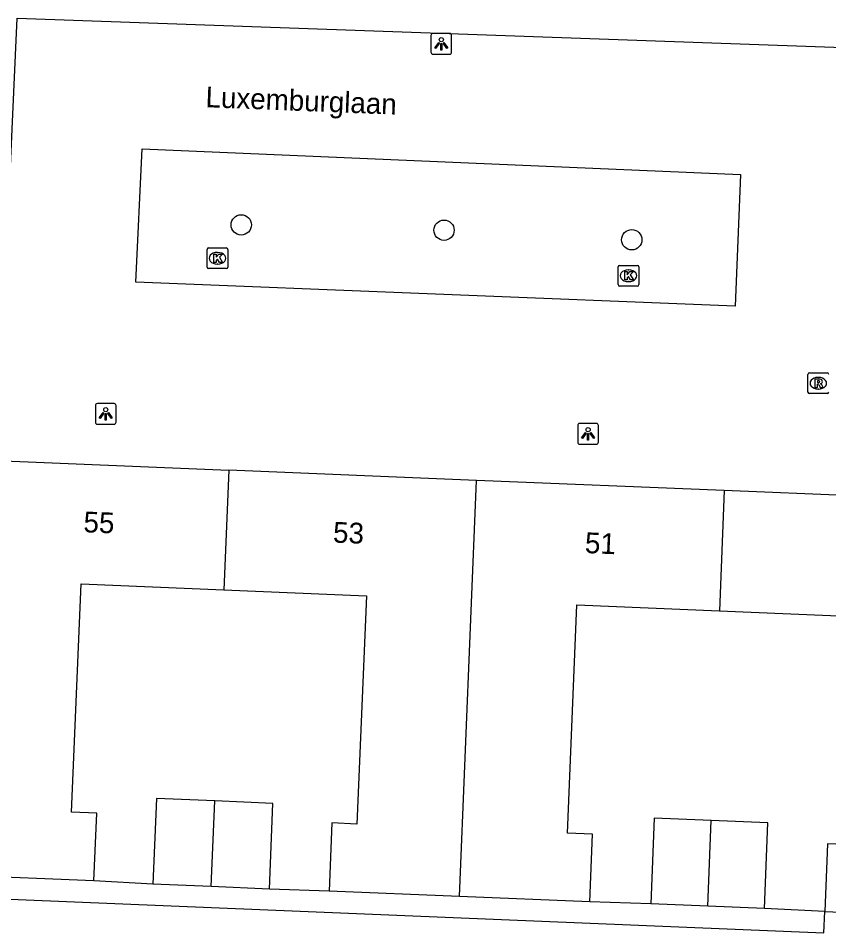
# Model space of a CAD drawing. Extents: x 160787 to 161428, y 386828 to 387483.
# Drawn here: x 161335.73 to 161374.78, y 387069.59 to 387113.65 of the extents above; entities that cross this region are included whole.
import ezdxf

# ---------------------------------------------------------------- set-up
doc = ezdxf.new("R2010")
doc.units = 0
for name, color, linetype in [('IMGEO_Boom', 7, 'Continuous'), ('IMGEO_Kolk', 7, 'Continuous'), ('IMGEO_Lichtpunt', 7, 'Continuous'), ('IMGEO_Openbare_ruimte_label', 7, 'Continuous'), ('IMGEO_Pand', 7, 'Continuous'), ('IMGEO_Pand_nummerreeks', 7, 'Continuous'), ('IMGEO_Rijbaan_lokaal_open', 7, 'Continuous'), ('IMGEO_Rioolput', 7, 'Continuous'), ('IMGEO_Voetpad_open', 7, 'Continuous')]:
    doc.layers.add(name, color=color, linetype=linetype)

msp = doc.modelspace()

# ---------------------------------------------------------------- linework, layer by layer
at = {"layer": 'IMGEO_Boom'}
for centre in [(161346.472, 387103.69), (161356.245, 387103.435), (161365.291, 387102.975)]:
    msp.add_circle(centre, 0.489, dxfattribs=at)
at = {"layer": 'IMGEO_Kolk'}
for p, q in [((161344.824, 387101.657), (161344.824, 387102.509)), ((161344.899, 387102.583), (161345.751, 387102.583)), ((161345.825, 387102.509), (161345.825, 387101.657)), ((161345.312, 387102.363), (161345.337, 387102.363)), ((161345.751, 387101.583), (161344.899, 387101.583)), ((161345.335, 387101.803), (161345.31, 387101.803)), ((161364.631, 387100.813), (161364.631, 387101.665)), ((161364.706, 387101.739), (161365.558, 387101.739)), ((161365.632, 387101.665), (161365.632, 387100.813)), ((161365.119, 387101.519), (161365.144, 387101.519)), ((161365.558, 387100.739), (161364.706, 387100.739)), ((161365.142, 387100.959), (161365.117, 387100.959))]:
    msp.add_line(p, q, dxfattribs=at)
for points in [[(161344.824, 387101.657), (161344.824, 387102.509)], [(161344.899, 387102.583), (161345.751, 387102.583)], [(161345.825, 387102.509), (161345.825, 387101.657)], [(161345.145, 387102.283), (161345.268, 387102.283), (161345.268, 387102.132), (161345.398, 387102.283), (161345.562, 387102.283), (161345.416, 387102.132), (161345.569, 387101.883), (161345.417, 387101.883), (161345.332, 387102.047), (161345.268, 387101.98), (161345.268, 387101.883), (161345.145, 387101.883), (161345.145, 387102.283)], [(161345.751, 387101.583), (161344.899, 387101.583)], [(161364.631, 387100.813), (161364.631, 387101.665)], [(161364.706, 387101.739), (161365.558, 387101.739)], [(161365.632, 387101.665), (161365.632, 387100.813)], [(161364.952, 387101.439), (161365.075, 387101.439), (161365.075, 387101.288), (161365.205, 387101.439), (161365.369, 387101.439), (161365.223, 387101.288), (161365.376, 387101.039), (161365.224, 387101.039), (161365.139, 387101.203), (161365.075, 387101.136), (161365.075, 387101.039), (161364.952, 387101.039), (161364.952, 387101.439)], [(161365.558, 387100.739), (161364.706, 387100.739)]]:
    msp.add_lwpolyline(points, dxfattribs=at)
for centre, start, end in [((161344.901, 387102.507), 91.552, 178.448), ((161344.901, 387102.507), 91.552, 178.448), ((161345.749, 387102.507), 1.552, 88.448), ((161345.749, 387102.507), 1.552, 88.448), ((161344.901, 387101.659), 181.552, 268.448), ((161344.901, 387101.659), 181.552, 268.448), ((161345.749, 387101.659), 271.552, 358.448), ((161345.749, 387101.659), 271.552, 358.448), ((161364.708, 387101.663), 91.552, 178.448), ((161364.708, 387101.663), 91.552, 178.448), ((161365.556, 387101.663), 1.552, 88.448), ((161365.556, 387101.663), 1.552, 88.448), ((161364.708, 387100.815), 181.552, 268.448), ((161364.708, 387100.815), 181.552, 268.448), ((161365.556, 387100.815), 271.552, 358.448), ((161365.556, 387100.815), 271.552, 358.448)]:
    msp.add_arc(centre, 0.0765, start, end, dxfattribs=at)
for centre, major_axis, ratio, start_param, end_param in [((161345.311, 387102.083), (-0.387, 0.002), 0.722429, 4.712389, 7.853982), ((161345.336, 387102.083), (-0.39, 0.002), 0.717154, 1.570796, 4.712389), ((161365.118, 387101.239), (-0.387, 0.002), 0.722429, 4.712389, 7.853982), ((161365.143, 387101.239), (-0.39, 0.002), 0.717154, 1.570796, 4.712389)]:
    msp.add_ellipse(centre, major_axis=major_axis, ratio=ratio, start_param=start_param, end_param=end_param, dxfattribs=at)
at = {"layer": 'IMGEO_Lichtpunt'}
for p, q in [((161355.613, 387112.817), (161355.613, 387112.01)), ((161355.613, 387112.817), (161355.613, 387112.01)), ((161356.515, 387112.912), (161355.707, 387112.912)), ((161356.515, 387112.912), (161355.707, 387112.912)), ((161356.609, 387112.01), (161356.609, 387112.817)), ((161356.609, 387112.01), (161356.609, 387112.817)), ((161355.707, 387111.916), (161356.515, 387111.916)), ((161355.707, 387111.916), (161356.515, 387111.916)), ((161339.442, 387094.99), (161339.442, 387094.183)), ((161339.442, 387094.99), (161339.442, 387094.183)), ((161340.344, 387095.085), (161339.536, 387095.085)), ((161340.344, 387095.085), (161339.536, 387095.085)), ((161340.438, 387094.183), (161340.438, 387094.99)), ((161340.438, 387094.183), (161340.438, 387094.99)), ((161339.536, 387094.089), (161340.344, 387094.089)), ((161339.536, 387094.089), (161340.344, 387094.089)), ((161363.591, 387094.123), (161362.783, 387094.123)), ((161363.591, 387094.123), (161362.783, 387094.123)), ((161362.689, 387094.028), (161362.689, 387093.221)), ((161362.689, 387094.028), (161362.689, 387093.221)), ((161363.685, 387093.221), (161363.685, 387094.028)), ((161363.685, 387093.221), (161363.685, 387094.028)), ((161362.783, 387093.127), (161363.591, 387093.127)), ((161362.783, 387093.127), (161363.591, 387093.127))]:
    msp.add_line(p, q, dxfattribs=at)
for points in [[(161355.987, 387112.481), (161356.026, 387112.453), (161355.838, 387112.191), (161355.8, 387112.218), (161355.987, 387112.481)], [(161356.089, 387112.433), (161356.136, 387112.433), (161356.136, 387112.111), (161356.089, 387112.111), (161356.089, 387112.433)], [(161356.199, 387112.453), (161356.237, 387112.48), (161356.424, 387112.218), (161356.385, 387112.19), (161356.199, 387112.453)], [(161339.816, 387094.654), (161339.855, 387094.626), (161339.667, 387094.364), (161339.629, 387094.391), (161339.816, 387094.654)], [(161339.918, 387094.606), (161339.965, 387094.606), (161339.965, 387094.284), (161339.918, 387094.284), (161339.918, 387094.606)], [(161340.028, 387094.626), (161340.066, 387094.653), (161340.253, 387094.391), (161340.214, 387094.363), (161340.028, 387094.626)], [(161363.063, 387093.692), (161363.102, 387093.664), (161362.914, 387093.402), (161362.876, 387093.429), (161363.063, 387093.692)], [(161363.165, 387093.644), (161363.212, 387093.644), (161363.212, 387093.322), (161363.165, 387093.322), (161363.165, 387093.644)], [(161363.275, 387093.664), (161363.313, 387093.691), (161363.5, 387093.429), (161363.461, 387093.401), (161363.275, 387093.664)]]:
    msp.add_lwpolyline(points, dxfattribs=at)
for centre in [(161356.112, 387112.615), (161339.941, 387094.788), (161363.188, 387093.826)]:
    msp.add_circle(centre, 0.0994, dxfattribs=at)
for centre, start, end in [((161355.707, 387112.817), 90, 180), ((161355.707, 387112.817), 90, 180), ((161356.515, 387112.817), 0, 90), ((161356.515, 387112.817), 0, 90), ((161355.707, 387112.01), 180, 270), ((161355.707, 387112.01), 180, 270), ((161356.515, 387112.01), 270, 0), ((161356.515, 387112.01), 270, 360), ((161339.536, 387094.99), 90, 180), ((161339.536, 387094.99), 90, 180), ((161340.344, 387094.99), 0, 90), ((161340.344, 387094.99), 0, 90), ((161339.536, 387094.183), 180, 270), ((161339.536, 387094.183), 180, 270), ((161340.344, 387094.183), 270, 0), ((161340.344, 387094.183), 270, 360), ((161362.783, 387094.028), 90, 180), ((161362.783, 387094.028), 90, 180), ((161363.591, 387094.028), 0, 90), ((161363.591, 387094.028), 0, 90), ((161362.783, 387093.221), 180, 270), ((161362.783, 387093.221), 180, 270), ((161363.591, 387093.221), 270, 0), ((161363.591, 387093.221), 270, 360)]:
    msp.add_arc(centre, 0.0946, start, end, dxfattribs=at)
at = {"layer": 'IMGEO_Pand'}
for points in [[(161333.862, 387092.374), (161345.873, 387091.877)], [(161345.873, 387091.877), (161345.63, 387086.107)], [(161357.815, 387091.382), (161345.873, 387091.877)], [(161356.985, 387071.333), (161357.815, 387091.382)], [(161369.75, 387090.887), (161357.815, 387091.382)], [(161369.75, 387090.887), (161369.52, 387085.099)], [(161375.955, 387090.63), (161369.75, 387090.887)], [(161339.371, 387072.082), (161339.506, 387075.34), (161338.298, 387075.391), (161338.754, 387086.392), (161345.63, 387086.107)], [(161345.63, 387086.107), (161352.503, 387085.823), (161352.048, 387074.823), (161350.84, 387074.874), (161350.704, 387071.593)], [(161363.264, 387071.073), (161363.399, 387074.331), (161362.191, 387074.382), (161362.647, 387085.383), (161369.52, 387085.099)], [(161369.52, 387085.099), (161376.396, 387084.814), (161375.941, 387073.814), (161374.733, 387073.865), (161374.599, 387070.611)], [(161345.202, 387075.936), (161342.388, 387076.053), (161342.217, 387071.926)], [(161345.028, 387071.809), (161345.202, 387075.936)], [(161347.829, 387071.693), (161348, 387075.82), (161345.202, 387075.936)], [(161369.118, 387074.994), (161366.38, 387075.107), (161366.209, 387070.98)], [(161368.954, 387070.866), (161369.118, 387074.994)], [(161371.686, 387070.753), (161371.857, 387074.88), (161369.118, 387074.994)], [(161339.371, 387072.082), (161333.032, 387072.344)], [(161345.028, 387071.809), (161342.217, 387071.926)], [(161347.829, 387071.693), (161345.028, 387071.809)], [(161356.985, 387071.333), (161350.704, 387071.593)], [(161363.264, 387071.073), (161356.985, 387071.333)], [(161368.954, 387070.866), (161366.209, 387070.98)], [(161371.686, 387070.753), (161368.954, 387070.866)], [(161374.599, 387070.611), (161381.079, 387070.343)]]:
    msp.add_lwpolyline(points, dxfattribs=at)
at = {"layer": 'IMGEO_Rijbaan_lokaal_open'}
for points in [[(161335.356, 387106.516), (161335.67, 387113.645), (161376.845, 387112.185)], [(161341.39, 387100.93), (161341.698, 387107.358), (161370.528, 387106.116), (161370.269, 387099.768), (161341.39, 387100.93)]]:
    msp.add_lwpolyline(points, dxfattribs=at)
at = {"layer": 'IMGEO_Rioolput'}
for p, q in [((161373.783, 387095.636), (161373.783, 387096.488)), ((161373.858, 387096.562), (161374.71, 387096.562)), ((161374.271, 387096.342), (161374.296, 387096.342)), ((161374.71, 387095.562), (161373.858, 387095.562)), ((161374.294, 387095.782), (161374.269, 387095.782))]:
    msp.add_line(p, q, dxfattribs=at)
for points in [[(161373.783, 387095.636), (161373.783, 387096.488)], [(161373.858, 387096.562), (161374.71, 387096.562)], [(161374.372, 387096.26), (161374.12, 387096.262), (161374.12, 387095.862)], [(161374.12, 387095.862), (161374.244, 387095.862), (161374.244, 387096.024), (161374.255, 387096.024)], [(161374.298, 387096.181), (161374.244, 387096.181), (161374.244, 387096.1)], [(161374.244, 387096.1), (161374.296, 387096.1)], [(161374.302, 387095.995), (161374.373, 387095.862), (161374.513, 387095.862), (161374.448, 387095.988)], [(161374.71, 387095.562), (161373.858, 387095.562)]]:
    msp.add_lwpolyline(points, dxfattribs=at)
for centre, radius, start, end in [((161373.86, 387096.486), 0.0765, 91.552, 178.448), ((161373.86, 387096.486), 0.0765, 91.552, 178.448), ((161374.371, 387096.15), 0.109, 350.3612, 89.416), ((161374.708, 387096.486), 0.0765, 1.552, 88.448), ((161374.708, 387096.486), 0.0765, 1.552, 88.448), ((161374.254, 387095.971), 0.0533, 26.0293, 88.6989), ((161374.28, 387096.289), 0.19, 274.7715, 282.9687), ((161374.304, 387096.085), 0.0964, 77.0061, 93.1865), ((161374.318, 387096.142), 0.0378, 276.6634, 79.6772), ((161374.369, 387096.15), 0.112, 277.5842, 350.9817), ((161374.353, 387095.935), 0.108, 29.5134, 73.7905), ((161373.86, 387095.638), 0.0765, 181.552, 268.448), ((161373.86, 387095.638), 0.0765, 181.552, 268.448), ((161374.708, 387095.638), 0.0765, 271.552, 358.448), ((161374.708, 387095.638), 0.0765, 271.552, 358.448)]:
    msp.add_arc(centre, radius, start, end, dxfattribs=at)
for centre, major_axis, ratio, start_param, end_param in [((161374.27, 387096.062), (-0.387, 0.002), 0.722429, 4.712389, 7.853982), ((161374.295, 387096.062), (-0.39, 0.002), 0.717154, 1.570796, 4.712389)]:
    msp.add_ellipse(centre, major_axis=major_axis, ratio=ratio, start_param=start_param, end_param=end_param, dxfattribs=at)
at = {"layer": 'IMGEO_Voetpad_open'}
for points in [[(161308.913, 387072.289), (161374.55, 387069.588), (161374.599, 387070.611)], [(161342.217, 387071.926), (161339.371, 387072.082)], [(161350.704, 387071.593), (161347.829, 387071.693)], [(161366.209, 387070.98), (161363.264, 387071.073)], [(161374.599, 387070.611), (161371.686, 387070.753)]]:
    msp.add_lwpolyline(points, dxfattribs=at)

# ---------------------------------------------------------------- texts
at = {"layer": 'IMGEO_Openbare_ruimte_label'}
msp.add_text('Luxemburglaan', height=1, rotation=357.7644, dxfattribs=at).set_placement((161344.735, 387109.363))
at = {"layer": 'IMGEO_Pand_nummerreeks'}
for s, p in [('55', (161338.853, 387088.885)), ('53', (161350.88, 387088.387)), ('51', (161363.02, 387087.883))]:
    msp.add_text(s, height=1, rotation=357.6266, dxfattribs=at).set_placement(p)

doc.saveas('drawing.dxf')
